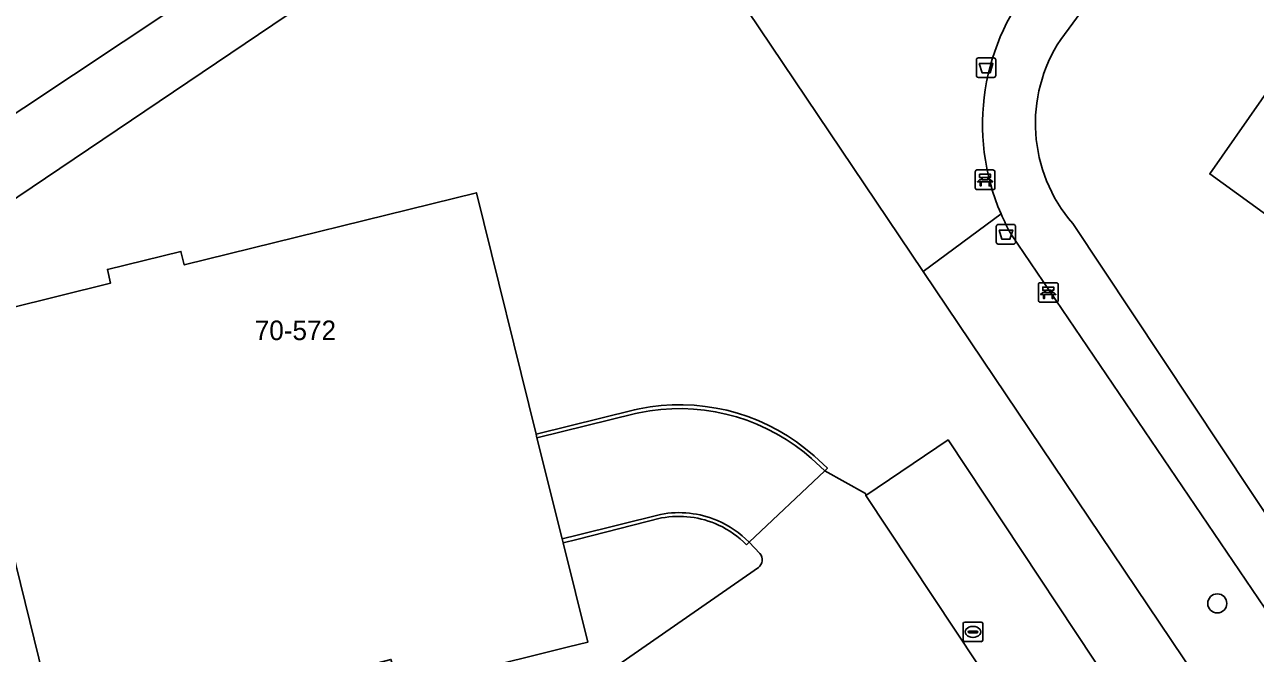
# Model space of a CAD drawing. Extents: x 159674 to 160531, y 382172 to 382904.
# Drawn here: x 159903.8 to 159966.8, y 382531.6 to 382563.8 of the extents above; entities that cross this region are included whole.
import ezdxf

# ---------------------------------------------------------------- set-up
doc = ezdxf.new("R2010")
doc.units = 0
for name, color, linetype in [('IMGEO_Afvalbak', 7, 'Continuous'), ('IMGEO_Bank', 7, 'Continuous'), ('IMGEO_Boom', 7, 'Continuous'), ('IMGEO_Groenvoorziening', 7, 'Continuous'), ('IMGEO_Hek', 7, 'Continuous'), ('IMGEO_Muur', 7, 'Continuous'), ('IMGEO_Pand', 7, 'Continuous'), ('IMGEO_Pand_nummerreeks', 7, 'Continuous'), ('IMGEO_Parkeervlak_open', 7, 'Continuous'), ('IMGEO_Rijbaan_lokaal_gesloten', 7, 'Continuous'), ('IMGEO_Rijbaan_lokaal_open', 7, 'Continuous'), ('IMGEO_Rioolput', 7, 'Continuous'), ('IMGEO_Terreindeel_zand', 7, 'Continuous'), ('IMGEO_Voetpad_halfverhard', 7, 'Continuous')]:
    doc.layers.add(name, color=color, linetype=linetype)

msp = doc.modelspace()

# ---------------------------------------------------------------- linework, layer by layer
at = {"layer": 'IMGEO_Afvalbak'}
for p, q in [((159952.549, 382561.166), (159952.549, 382561.966)), ((159952.549, 382561.966), (159952.549, 382561.166)), ((159952.649, 382562.066), (159953.439, 382562.066)), ((159953.439, 382562.066), (159952.649, 382562.066)), ((159953.539, 382561.966), (159953.539, 382561.166)), ((159953.539, 382561.166), (159953.539, 382561.966)), ((159953.439, 382561.066), (159952.649, 382561.066)), ((159952.649, 382561.066), (159953.439, 382561.066)), ((159953.565, 382552.636), (159953.565, 382553.436)), ((159953.565, 382553.436), (159953.565, 382552.636)), ((159953.665, 382553.536), (159954.455, 382553.536)), ((159954.455, 382553.536), (159953.665, 382553.536)), ((159954.555, 382553.436), (159954.555, 382552.636)), ((159954.555, 382552.636), (159954.555, 382553.436)), ((159954.455, 382552.536), (159953.665, 382552.536)), ((159953.665, 382552.536), (159954.455, 382552.536))]:
    msp.add_line(p, q, dxfattribs=at)
for points in [[(159952.692, 382561.78), (159953.396, 382561.78), (159953.247, 382561.31), (159952.841, 382561.31), (159952.692, 382561.78)], [(159953.708, 382553.25), (159954.412, 382553.25), (159954.263, 382552.78), (159953.857, 382552.78), (159953.708, 382553.25)]]:
    msp.add_lwpolyline(points, dxfattribs=at)
for centre, start, end in [((159952.649, 382561.966), 90, 180), ((159952.649, 382561.966), 90, 180), ((159953.439, 382561.966), 0, 90), ((159953.439, 382561.966), 360, 90), ((159952.649, 382561.166), 180, 270), ((159952.649, 382561.166), 180, 270), ((159953.439, 382561.166), 270, 0), ((159953.439, 382561.166), 270, 0), ((159953.665, 382553.436), 90, 180), ((159953.665, 382553.436), 90, 180), ((159954.455, 382553.436), 0, 90), ((159954.455, 382553.436), 360, 90), ((159953.665, 382552.636), 180, 270), ((159953.665, 382552.636), 180, 270), ((159954.455, 382552.636), 270, 0), ((159954.455, 382552.636), 270, 0)]:
    msp.add_arc(centre, 0.1, start, end, dxfattribs=at)
at = {"layer": 'IMGEO_Bank'}
for p, q in [((159952.492, 382555.402), (159952.492, 382556.243)), ((159952.492, 382556.243), (159952.492, 382555.402)), ((159952.567, 382556.327), (159953.408, 382556.327)), ((159953.408, 382556.327), (159952.567, 382556.327)), ((159953.492, 382556.252), (159953.492, 382555.411)), ((159953.492, 382555.411), (159953.492, 382556.252)), ((159953.189, 382555.725), (159952.796, 382555.725)), ((159952.801, 382555.833), (159952.801, 382555.939)), ((159952.845, 382555.939), (159952.845, 382555.833)), ((159953.133, 382555.945), (159952.851, 382555.945)), ((159952.851, 382555.827), (159953.133, 382555.827)), ((159953.139, 382555.833), (159953.139, 382555.939)), ((159953.183, 382555.939), (159953.183, 382555.833)), ((159953.417, 382555.327), (159952.576, 382555.327)), ((159952.576, 382555.327), (159953.417, 382555.327)), ((159955.808, 382550.554), (159956.649, 382550.554)), ((159956.649, 382550.554), (159955.808, 382550.554)), ((159955.733, 382549.629), (159955.733, 382550.47)), ((159955.733, 382550.47), (159955.733, 382549.629)), ((159956.43, 382549.952), (159956.037, 382549.952)), ((159956.042, 382550.06), (159956.042, 382550.166)), ((159956.086, 382550.166), (159956.086, 382550.06)), ((159956.374, 382550.172), (159956.092, 382550.172)), ((159956.092, 382550.054), (159956.374, 382550.054)), ((159956.38, 382550.06), (159956.38, 382550.166)), ((159956.424, 382550.166), (159956.424, 382550.06)), ((159956.733, 382550.479), (159956.733, 382549.638)), ((159956.733, 382549.638), (159956.733, 382550.479)), ((159956.658, 382549.554), (159955.817, 382549.554)), ((159955.817, 382549.554), (159956.658, 382549.554))]:
    msp.add_line(p, q, dxfattribs=at)
for points in [[(159952.739, 382555.725), (159952.597, 382555.725), (159952.709, 382555.827), (159952.795, 382555.827)], [(159952.795, 382555.945), (159952.709, 382555.945), (159952.709, 382556.106), (159953.272, 382556.106), (159953.272, 382555.945), (159953.189, 382555.945)], [(159952.789, 382555.718), (159952.789, 382555.511), (159952.746, 382555.511), (159952.746, 382555.718)], [(159953.189, 382555.827), (159953.272, 382555.827), (159953.384, 382555.725), (159953.245, 382555.725)], [(159953.239, 382555.718), (159953.239, 382555.511), (159953.195, 382555.511), (159953.195, 382555.718)], [(159955.98, 382549.952), (159955.838, 382549.952), (159955.95, 382550.054), (159956.036, 382550.054)], [(159956.036, 382550.172), (159955.95, 382550.172), (159955.95, 382550.333), (159956.513, 382550.333), (159956.513, 382550.172), (159956.43, 382550.172)], [(159956.03, 382549.945), (159956.03, 382549.738), (159955.987, 382549.738), (159955.987, 382549.945)], [(159956.43, 382550.054), (159956.513, 382550.054), (159956.625, 382549.952), (159956.486, 382549.952)], [(159956.48, 382549.945), (159956.48, 382549.738), (159956.436, 382549.738), (159956.436, 382549.945)]]:
    msp.add_lwpolyline(points, dxfattribs=at)
for centre, radius, start, end in [((159952.57, 382556.249), 0.0779, 92.4484, 184.28452), ((159952.57, 382556.249), 0.0779, 92.4484, 184.28452), ((159953.414, 382556.249), 0.0779, 2.4484, 94.28452), ((159953.414, 382556.249), 0.0779, 2.4484, 94.28452), ((159952.739, 382555.718), 0.00671, 2.89567, 87.10433), ((159952.796, 382555.718), 0.00671, 92.89567, 177.10433), ((159952.794, 382555.938), 0.00671, 2.89567, 87.10433), ((159952.794, 382555.834), 0.00671, 272.89567, 357.10433), ((159952.851, 382555.938), 0.00671, 92.89567, 177.10433), ((159952.851, 382555.834), 0.00671, 182.89567, 267.10433), ((159953.133, 382555.938), 0.00671, 2.89567, 87.10433), ((159953.133, 382555.834), 0.00671, 272.89567, 357.10433), ((159953.19, 382555.938), 0.00671, 92.89567, 177.10433), ((159953.19, 382555.834), 0.00671, 182.89567, 267.10433), ((159953.188, 382555.718), 0.00671, 2.89567, 87.10433), ((159953.245, 382555.718), 0.00671, 92.89567, 177.10433), ((159952.57, 382555.405), 0.0779, 182.4484, 274.28452), ((159952.57, 382555.405), 0.0779, 182.4484, 274.28452), ((159953.414, 382555.405), 0.0779, 272.4484, 4.28452), ((159953.414, 382555.405), 0.0779, 272.4484, 4.28452), ((159955.811, 382550.476), 0.0779, 92.4484, 184.28452), ((159955.811, 382550.476), 0.0779, 92.4484, 184.28452), ((159956.655, 382550.476), 0.0779, 2.4484, 94.28452), ((159956.655, 382550.476), 0.0779, 2.4484, 94.28452), ((159955.98, 382549.945), 0.00671, 2.89567, 87.10433), ((159956.037, 382549.945), 0.00671, 92.89567, 177.10433), ((159956.035, 382550.165), 0.00671, 2.89567, 87.10433), ((159956.035, 382550.061), 0.00671, 272.89567, 357.10433), ((159956.092, 382550.165), 0.00671, 92.89567, 177.10433), ((159956.092, 382550.061), 0.00671, 182.89567, 267.10433), ((159956.374, 382550.165), 0.00671, 2.89567, 87.10433), ((159956.374, 382550.061), 0.00671, 272.89567, 357.10433), ((159956.431, 382550.165), 0.00671, 92.89567, 177.10433), ((159956.431, 382550.061), 0.00671, 182.89567, 267.10433), ((159956.429, 382549.945), 0.00671, 2.89567, 87.10433), ((159956.486, 382549.945), 0.00671, 92.89567, 177.10433), ((159955.811, 382549.632), 0.0779, 182.4484, 274.28452), ((159955.811, 382549.632), 0.0779, 182.4484, 274.28452), ((159956.655, 382549.632), 0.0779, 272.4484, 4.28452), ((159956.655, 382549.632), 0.0779, 272.4484, 4.28452)]:
    msp.add_arc(centre, radius, start, end, dxfattribs=at)
at = {"layer": 'IMGEO_Boom'}
msp.add_circle((159964.892, 382534.132), 0.489, dxfattribs=at)
at = {"layer": 'IMGEO_Groenvoorziening'}
for points in [[(159962.083, 382588.32), (159958.792, 382587.197), (159961.148, 382586.376), (159932.553, 382576.794), (159933.646, 382575.17), (159949.827, 382551.13), (159953.811, 382554.075)], [(159990.457, 382540.258), (159995.451, 382537.566), (159997.725, 382538.163), (160000, 382541.278), (160009.525, 382554.321), (160000, 382561.222), (159970.845, 382582.345), (159968.929, 382579.689), (159964.818, 382573.826), (159956.867, 382563.016)], [(159980.004, 382506.21), (159980.046, 382506.232), (159978.289, 382508.843), (159949.827, 382551.13), (159933.646, 382575.17), (159917.96, 382564.758), (159869.208, 382531.887), (159880.26, 382515.336), (159889.716, 382521.693), (159890.836, 382520.036), (159894.511, 382522.543), (159897.005, 382518.852), (159900.998, 382512.915), (159902.176, 382511.239), (159904.024, 382512.862), (159902.751, 382515.705), (159903.04, 382515.839), (159904.282, 382513.075), (159914.819, 382522.233), (159913.541, 382527.426), (159905.931, 382525.551), (159900.248, 382548.566)], [(159900.248, 382548.566), (159908.187, 382550.533), (159908.021, 382551.234), (159911.785, 382552.16), (159911.959, 382551.463), (159926.933, 382555.161), (159929.987, 382542.807), (159935.021, 382544.047), (159935.265, 382544.096)], [(159953.811, 382554.075), (159949.827, 382551.13), (159978.289, 382508.843), (159992.335, 382517.96), (159988.972, 382524.66)], [(159957.484, 382553.587), (159966.651, 382539.81), (159970.916, 382533.399), (159987.363, 382540.566)], [(159988.972, 382524.66), (159977.712, 382518.595), (159954.344, 382553)], [(159943.797, 382542.056), (159944.233, 382541.692), (159944.91, 382541.059), (159944.777, 382540.928), (159946.858, 382539.763), (159946.89, 382539.654), (159951.099, 382542.507), (159971.699, 382511.444), (159967.486, 382508.633)], [(159936.416, 382538.508), (159932.072, 382537.41), (159931.371, 382537.233), (159932.631, 382532.142), (159931.647, 382531.9), (159926.375, 382530.601), (159926.774, 382528.981), (159925.039, 382527.485), (159926.475, 382525.854), (159926.578, 382525.701), (159941.385, 382535.97)], [(159941.458, 382536.68), (159940.902, 382537.263), (159940.768, 382537.128)]]:
    msp.add_lwpolyline(points, dxfattribs=at)
for points in [[(159931.684, 382578.085), (159901.551, 382567.987), (159863.652, 382542.904), (159842.495, 382528.902), (159832.562, 382512.267)], [(159933.646, 382575.17), (159932.553, 382576.794), (159931.684, 382578.085), (159832.562, 382512.267), (159834.205, 382508.286), (159869.208, 382531.887), (159917.96, 382564.758)], [(159982.546, 382560.986), (159974.079, 382549.192), (159964.508, 382556.128), (159969.812, 382563.711), (159967.099, 382565.766), (159970.454, 382570.153)]]:
    msp.add_lwpolyline(points, close=True, dxfattribs=at)
for centre, radius, start, end in [((159964.396, 382558.649), 11.532, 138.76153, 203.37151), ((159963.392, 382558.708), 7.819, 146.56837, 220.91942), ((159964.832, 382558.87), 12.019, 203.51175, 209.23396), ((159937.342, 382533.92), 10.386, 51.57194, 101.53415), ((159937.303, 382533.77), 4.82, 65.11943, 100.60635), ((159937.342, 382533.802), 4.775, 44.15001, 65.38037), ((159941.057, 382536.362), 0.512, 309.90275, 38.35655)]:
    msp.add_arc(centre, radius, start, end, dxfattribs=at)
at = {"layer": 'IMGEO_Hek'}
for points in [[(159869.208, 382531.887), (159917.96, 382564.758), (159933.646, 382575.17)], [(159933.646, 382575.17), (159949.827, 382551.13), (159978.289, 382508.843), (159980.046, 382506.232)]]:
    msp.add_lwpolyline(points, dxfattribs=at)
at = {"layer": 'IMGEO_Muur'}
for points in [[(159935.265, 382544.096), (159935.021, 382544.047), (159929.987, 382542.807), (159930.032, 382542.611), (159935.085, 382543.856), (159935.248, 382543.889)], [(159943.721, 382541.873), (159944.097, 382541.558), (159944.777, 382540.928), (159944.91, 382541.059), (159944.233, 382541.692), (159943.797, 382542.056)], [(159936.369, 382538.689), (159932.089, 382537.624), (159931.323, 382537.434), (159931.371, 382537.233), (159932.072, 382537.41), (159936.416, 382538.508)], [(159940.768, 382537.128), (159940.902, 382537.263)]]:
    msp.add_lwpolyline(points, dxfattribs=at)
for centre, radius, start, end in [((159937.342, 382533.92), 10.386, 51.57194, 101.53415), ((159937.347, 382533.899), 10.209, 51.36577, 101.86691), ((159937.311, 382533.781), 4.998, 66.87427, 100.86548), ((159937.303, 382533.77), 4.82, 65.11943, 100.60635), ((159937.31, 382533.76), 5.017, 44.27939, 66.95487), ((159937.342, 382533.802), 4.775, 44.15001, 65.38037)]:
    msp.add_arc(centre, radius, start, end, dxfattribs=at)
at = {"layer": 'IMGEO_Pand'}
msp.add_lwpolyline([(159930.032, 382542.611), (159929.987, 382542.807), (159926.933, 382555.161), (159911.959, 382551.463), (159911.785, 382552.16), (159908.021, 382551.234), (159908.187, 382550.533), (159900.248, 382548.566), (159905.931, 382525.551), (159913.541, 382527.426), (159920.424, 382529.122), (159920.065, 382530.611), (159922.552, 382531.26), (159922.651, 382530.951), (159924.16, 382530.055), (159926.375, 382530.601), (159931.647, 382531.9), (159932.631, 382532.142), (159931.371, 382537.233), (159931.323, 382537.434)], close=True, dxfattribs=at)
at = {"layer": 'IMGEO_Parkeervlak_open'}
msp.add_lwpolyline([(159946.89, 382539.654), (159967.486, 382508.633), (159971.699, 382511.444), (159951.099, 382542.507)], close=True, dxfattribs=at)
at = {"layer": 'IMGEO_Rijbaan_lokaal_gesloten'}
for points in [[(159935.248, 382543.889), (159935.085, 382543.856), (159930.032, 382542.611), (159931.323, 382537.434), (159932.089, 382537.624), (159936.369, 382538.689)], [(159940.902, 382537.263), (159944.777, 382540.928), (159944.097, 382541.558), (159943.721, 382541.873)]]:
    msp.add_lwpolyline(points, dxfattribs=at)
for centre, radius, start, end in [((159937.347, 382533.899), 10.209, 51.36577, 101.86691), ((159937.311, 382533.781), 4.998, 66.87427, 100.86548), ((159937.31, 382533.76), 5.017, 44.27939, 66.95487)]:
    msp.add_arc(centre, radius, start, end, dxfattribs=at)
at = {"layer": 'IMGEO_Rijbaan_lokaal_open'}
for points in [[(159967.486, 382508.633), (159946.89, 382539.654), (159946.858, 382539.763), (159944.777, 382540.928), (159940.902, 382537.263), (159941.458, 382536.68)], [(159941.385, 382535.97), (159926.578, 382525.701), (159922.011, 382522.534), (159922.516, 382520.439), (159924.607, 382511.937), (159924.65, 382511.762), (159925.06, 382510.086)]]:
    msp.add_lwpolyline(points, dxfattribs=at)
msp.add_arc((159941.057, 382536.362), 0.512, 309.90275, 38.35655, dxfattribs=at)
at = {"layer": 'IMGEO_Rioolput'}
for p, q in [((159951.872, 382532.247), (159951.872, 382533.099)), ((159951.947, 382533.173), (159952.799, 382533.173)), ((159952.36, 382532.953), (159952.385, 382532.953)), ((159952.873, 382533.099), (159952.873, 382532.247)), ((159952.131, 382532.667), (159952.131, 382532.679)), ((159952.569, 382532.63), (159952.171, 382532.63)), ((159952.174, 382532.716), (159952.572, 382532.716)), ((159952.383, 382532.393), (159952.358, 382532.393)), ((159952.615, 382532.679), (159952.615, 382532.667)), ((159952.799, 382532.173), (159951.947, 382532.173))]:
    msp.add_line(p, q, dxfattribs=at)
for points in [[(159951.872, 382532.247), (159951.872, 382533.099)], [(159951.947, 382533.173), (159952.799, 382533.173)], [(159952.873, 382533.099), (159952.873, 382532.247)], [(159952.799, 382532.173), (159951.947, 382532.173)]]:
    msp.add_lwpolyline(points, dxfattribs=at)
for centre, radius, start, end in [((159951.949, 382533.097), 0.0765, 91.55205, 178.44795), ((159951.949, 382533.097), 0.0765, 91.55205, 178.44795), ((159952.797, 382533.097), 0.0765, 1.55205, 88.44795), ((159952.797, 382533.097), 0.0765, 1.55205, 88.44795), ((159951.949, 382532.249), 0.0765, 181.55205, 268.44795), ((159951.949, 382532.249), 0.0765, 181.55205, 268.44795), ((159952.171, 382532.676), 0.0403, 85.87752, 175.75265), ((159952.168, 382532.666), 0.0366, 178.93798, 274.71019), ((159952.572, 382532.673), 0.043, 264.86636, 352.45326), ((159952.576, 382532.678), 0.0386, 1.73085, 96.63898), ((159952.797, 382532.249), 0.0765, 271.55205, 358.44795), ((159952.797, 382532.249), 0.0765, 271.55205, 358.44795)]:
    msp.add_arc(centre, radius, start, end, dxfattribs=at)
for centre, major_axis, ratio, start_param, end_param in [((159952.359, 382532.673), (-0.387, 0.002), 0.722429, 4.712389, 7.853982), ((159952.384, 382532.673), (-0.39, 0.002), 0.717154, 1.570796, 4.712389)]:
    msp.add_ellipse(centre, major_axis=major_axis, ratio=ratio, start_param=start_param, end_param=end_param, dxfattribs=at)
at = {"layer": 'IMGEO_Terreindeel_zand'}
msp.add_lwpolyline([(159964.508, 382556.128), (159974.079, 382549.192), (159982.546, 382560.986), (159970.454, 382570.153), (159967.099, 382565.766), (159969.812, 382563.711)], close=True, dxfattribs=at)
at = {"layer": 'IMGEO_Voetpad_halfverhard'}
for points in [[(159956.867, 382563.016), (159964.818, 382573.826), (159968.929, 382579.689), (159970.845, 382582.345), (159967.51, 382584.743), (159967.282, 382582.737), (159967.008, 382581.591), (159955.725, 382566.251)], [(159987.363, 382540.566), (159970.916, 382533.399), (159966.651, 382539.81), (159957.484, 382553.587)], [(159954.344, 382553), (159977.712, 382518.595), (159988.972, 382524.66), (159991.344, 382525.938), (160007.698, 382547.33)]]:
    msp.add_lwpolyline(points, dxfattribs=at)
for centre, radius, start, end in [((159964.396, 382558.649), 11.532, 138.76153, 203.37151), ((159963.392, 382558.708), 7.819, 146.56837, 220.91942), ((159964.832, 382558.87), 12.019, 203.51175, 209.23396)]:
    msp.add_arc(centre, radius, start, end, dxfattribs=at)

# ---------------------------------------------------------------- texts
at = {"layer": 'IMGEO_Pand_nummerreeks'}
msp.add_text('70-572', height=1, dxfattribs=at).set_placement((159915.572, 382547.616))

doc.saveas('drawing.dxf')
